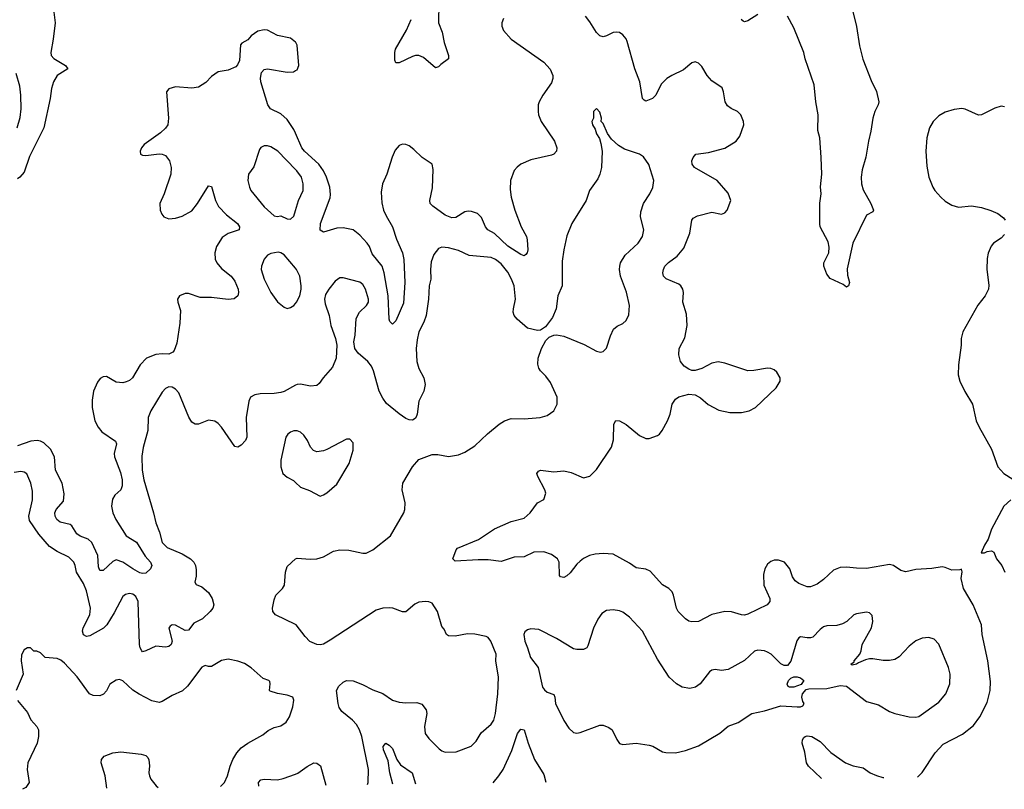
# Model space of a CAD drawing. Header units: inches. Extents: x 1682530 to 1839546, y 640742 to 791647.
# Tile 528 of 656: x 1788323 to 1794309, y 642209 to 646889. Entities that reach past the tile are written whole.
import ezdxf

# ---------------------------------------------------------------- set-up
doc = ezdxf.new("R2010")
doc.units = ezdxf.units.IN
doc.header["$MEASUREMENT"] = 0
doc.layers.add('B7684', color=7, linetype='Continuous')
doc.layers.add('B7694', color=7, linetype='Continuous')

msp = doc.modelspace()

# ---------------------------------------------------------------- linework, layer by layer
at = {"layer": 'B7684', "color": 5}
for points, elevation in [([(1788516.3, 647050), (1788538.3, 646870), (1788527.2, 646770), (1788512.2, 646690), (1788514.9, 646670), (1788530, 646653), (1788600.7, 646610), (1788616, 646590), (1788551.8, 646548.2), (1788529.2, 646510.8), (1788516.5, 646470), (1788508.7, 646410), (1788470.4, 646230), (1788383.4, 646056.6), (1788350, 645961.2), (1788324, 645930), (1788310, 645921.6)], 480), ([(1790000, 646751.1), (1789970, 646775.6), (1789890, 646793), (1789830, 646824.5), (1789810, 646827), (1789770, 646818), (1789730.7, 646790), (1789710, 646765.2), (1789674.4, 646745.6), (1789665.2, 646734.8), (1789658.7, 646641.3), (1789647, 646613), (1789637.2, 646602.8), (1789590, 646581.3), (1789529.3, 646570.7), (1789490, 646543.1), (1789454.3, 646505.7), (1789410, 646478.7), (1789370, 646473), (1789270, 646480.5), (1789230, 646469), (1789214.8, 646450), (1789228.2, 646290), (1789223.6, 646250), (1789210, 646228), (1789179.8, 646200.2), (1789080.7, 646130), (1789063, 646110), (1789054.8, 646090), (1789058, 646070), (1789070, 646064), (1789090, 646062), (1789170, 646072.2), (1789190, 646070.4), (1789210, 646062.4), (1789233.8, 646030), (1789243.9, 645990), (1789241.2, 645950), (1789200.8, 645830), (1789175.6, 645770), (1789177, 645730), (1789186.3, 645706.3), (1789199.1, 645690), (1789230, 645677.4), (1789270, 645680.8), (1789310, 645693.6), (1789370, 645726.9), (1789405, 645770), (1789470, 645878.4), (1789490, 645873.4), (1789513.4, 645790), (1789532, 645752), (1789581.2, 645701.2), (1789646.3, 645650), (1789660.3, 645630), (1789656.3, 645610), (1789590, 645588.7), (1789554.9, 645565.1), (1789519.6, 645510), (1789509, 645470), (1789512.4, 645432.4), (1789521.7, 645410), (1789550, 645376.5), (1789608.8, 645328.8), (1789630, 645298.7), (1789650.3, 645249.7), (1789653.8, 645230), (1789650, 645209.6), (1789627.8, 645192.2), (1789590, 645187.6), (1789490, 645198.8), (1789420, 645200), (1789350, 645223.1), (1789330, 645224), (1789295.5, 645210), (1789282.4, 645190), (1789284.2, 645170), (1789300, 645120), (1789297.3, 645042.7), (1789278, 644922), (1789262.4, 644877.6), (1789254, 644866), (1789230, 644854.1), (1789190, 644856.4), (1789150, 644852.2), (1789094.3, 644830), (1789055.8, 644790), (1789008.4, 644711.6), (1788990, 644694), (1788970, 644685.6), (1788950, 644680.9), (1788910, 644685.1), (1788850, 644719.3), (1788830, 644717.2), (1788813, 644707), (1788796.1, 644683.9), (1788772.2, 644630), (1788764, 644576), (1788763.6, 644530), (1788780.9, 644450), (1788800.3, 644410), (1788822.3, 644382.3), (1788905.5, 644325.5), (1788911.1, 644310), (1788896.8, 644250), (1788899.3, 644230), (1788935.9, 644135.9), (1788946.8, 644090), (1788946.8, 644053.2), (1788938.9, 644030), (1788902, 643998), (1788887.1, 643972.9), (1788882, 643930), (1788890.1, 643890), (1788907.3, 643850), (1788969.7, 643749.7), (1789032.2, 643712.2), (1789086.8, 643626.8), (1789117.3, 643590), (1789127, 643570), (1789119.3, 643550), (1789090, 643524.2), (1789070, 643521.7), (1789054.4, 643525.6), (1789010, 643548.7), (1788949.9, 643589.9), (1788910, 643604.5), (1788890, 643594), (1788830, 643540.4), (1788810, 643539.5), (1788802.4, 643562.4), (1788798, 643630), (1788761.2, 643710), (1788738.9, 643730), (1788690, 643748.2), (1788670, 643761.5), (1788640.4, 643810), (1788630, 643818.8), (1788570, 643833.1), (1788548.5, 643850), (1788538, 643870), (1788536, 643890), (1788544.4, 643910), (1788590, 643961.6), (1788594.1, 644005.9), (1788580.7, 644070), (1788541, 644150), (1788534, 644230), (1788510, 644278), (1788470, 644315), (1788450, 644325.7), (1788430, 644329.8), (1788390, 644325.6), (1788310, 644298.4)], 520), ([(1788308.4, 646230), (1788326.1, 646293.9), (1788332.7, 646347.3), (1788330.9, 646430), (1788323.3, 646483.3), (1788301.3, 646561.3)], 480), ([(1790000, 646198.3), (1789990, 646221.5), (1789950, 646281.5), (1789910, 646316.5), (1789847.1, 646347.1), (1789830.9, 646370), (1789789.8, 646510), (1789786.1, 646533.9), (1789792.3, 646567.7), (1789810, 646586.4), (1789829.7, 646590.3), (1789950, 646570.4), (1789987.6, 646572.4), (1790000, 646578.8)], 520), ([(1790000, 645977.2), (1789891.5, 646090), (1789850, 646116.3), (1789830, 646121.6), (1789810, 646120.7), (1789790, 646111.8), (1789781.6, 646098.4), (1789745.5, 645994.5), (1789713.4, 645950), (1789710.4, 645910), (1789719.5, 645870), (1789728.4, 645850), (1789808.7, 645750), (1789870, 645696), (1789888, 645692), (1789910, 645696), (1789950, 645677.1), (1789970, 645674.9), (1789990, 645694), (1790000, 645727.5)], 540), ([(1790000, 645377.4), (1789930, 645459.6), (1789910, 645471.6), (1789894.3, 645474.3), (1789850, 645467.3), (1789830, 645457), (1789810, 645432.7), (1789792.4, 645390), (1789790.4, 645370), (1789808.3, 645311.7), (1789850, 645230.7), (1789890, 645173.4), (1789930, 645140.7), (1789950, 645133.4), (1789970, 645139.1), (1789990, 645150.7), (1790000, 645162.3)], 540), ([(1790000, 644665.3), (1789931.5, 644628.5), (1789910, 644621.2), (1789870, 644615.2), (1789785.5, 644614.5), (1789752.8, 644607.2), (1789727.1, 644592.9), (1789715.8, 644570), (1789700.6, 644470), (1789703.6, 644350), (1789695.3, 644330), (1789670, 644300.5), (1789650, 644289.6), (1789630, 644293), (1789550, 644411), (1789530, 644434.2), (1789510, 644446.6), (1789470, 644453.1), (1789410, 644429.7), (1789390, 644428.4), (1789370, 644441.7), (1789351.7, 644471.7), (1789290, 644619.5), (1789270, 644642.9), (1789250, 644654), (1789230, 644656.2), (1789210, 644646.6), (1789190, 644624.5), (1789119.5, 644510), (1789104.2, 644470), (1789102.4, 644390), (1789073.2, 644286.8), (1789064.7, 644235.3), (1789067.5, 644150), (1789077.1, 644090), (1789137.4, 643890), (1789151.1, 643830), (1789173.1, 643773.1), (1789188.2, 643710), (1789220.1, 643680.1), (1789310, 643641.3), (1789360.8, 643610), (1789382.2, 643590), (1789391.9, 643570), (1789395.8, 643544.2), (1789395.3, 643504.7), (1789388.2, 643468.2), (1789395.2, 643455.2), (1789430, 643439.6), (1789470, 643405.3), (1789492.9, 643370), (1789503.6, 643330), (1789497.4, 643310), (1789481.1, 643290), (1789433.5, 643246.5), (1789381.1, 643218.9), (1789350, 643176.9), (1789330, 643175.3), (1789270, 643206.9), (1789250, 643209.6), (1789238.7, 643201.3), (1789230.5, 643189.5), (1789250.2, 643110), (1789243.1, 643090), (1789230, 643078), (1789210, 643073.7), (1789150, 643078.8), (1789090, 643050.9), (1789070, 643045.4), (1789065.1, 643050), (1789055, 643070), (1789052.2, 643090), (1789043.5, 643350), (1789030, 643380.5), (1789010, 643395.3), (1788990, 643399.7), (1788966.1, 643393.9), (1788950, 643382), (1788898.4, 643281.6), (1788852.5, 643210), (1788832, 643188), (1788750, 643142), (1788730, 643138.7), (1788710, 643147.3), (1788704.4, 643170), (1788709.8, 643190), (1788750.5, 643269.5), (1788753.5, 643310), (1788730, 643416.3), (1788710, 643460.4), (1788669.1, 643530), (1788660.6, 643570), (1788651.6, 643590), (1788621.1, 643621.1), (1788550, 643654), (1788505, 643685), (1788440.4, 643760.4), (1788382.9, 643842.9), (1788377.8, 643870), (1788400.3, 643970), (1788401.1, 644021.1), (1788391.1, 644070), (1788366.6, 644126.6), (1788350, 644136.3), (1788330, 644140.5), (1788290, 644135.4)], 540), ([(1790000, 644389.4), (1789990, 644389.4), (1789970, 644380.9), (1789952.3, 644367.7), (1789941.6, 644350), (1789910.4, 644210), (1789910.5, 644170.5), (1789922.8, 644130), (1789950, 644106), (1789987.1, 644087.1), (1790000, 644075)], 560), ([(1790000, 643211.9), (1789879, 643270), (1789861.2, 643290), (1789859.3, 643310), (1789870, 643362), (1789880.9, 643390), (1789921.2, 643430), (1789932.3, 643450), (1789939.5, 643530), (1789950, 643564.7), (1789999, 643610), (1790000, 643610.4)], 540), ([(1789543.5, 642225.4), (1789567.2, 642250), (1789586.8, 642290), (1789603.2, 642350), (1789619.8, 642390), (1789643.2, 642430), (1789670, 642460.2), (1789710, 642489.2), (1789800.4, 642539.6), (1789833.9, 642566.1), (1789870, 642584.4), (1789910, 642595.8), (1789943.1, 642616.9), (1789963.6, 642650), (1789984.5, 642710), (1789989.5, 642750), (1789983.7, 642770), (1789950, 642782.2), (1789890, 642791.1), (1789846.2, 642806.2), (1789840.9, 642810), (1789846, 642850), (1789844, 642864), (1789838, 642870), (1789802.5, 642882.5), (1789730, 642947.1), (1789690, 642973.3), (1789650, 642988.8), (1789590, 643000.8), (1789550, 642991.7), (1789490, 642955.6), (1789470, 642955.1), (1789450, 642960.9), (1789430, 642952.3), (1789344.1, 642835.9), (1789312.9, 642807.1), (1789250, 642779.6), (1789190, 642743.6), (1789170, 642737.6), (1789126.5, 642746.5), (1789050, 642786.6), (1789010, 642811.5), (1788950, 642868.2), (1788930, 642877.4), (1788910, 642872.8), (1788871.1, 642848.9), (1788851.4, 642808.6), (1788833, 642787), (1788810, 642777.8), (1788770, 642779.5), (1788747.9, 642790), (1788673, 642893), (1788595.8, 642975.8), (1788573.6, 642993.6), (1788550, 643004.1), (1788478, 643010), (1788450, 643038), (1788428, 643048), (1788410, 643048.7), (1788388.7, 643068.7), (1788370, 643069), (1788350, 643057.2), (1788333.5, 643026.5), (1788331.7, 642990), (1788343.7, 642910), (1788302.6, 642810)], 560), ([(1788310, 642748), (1788370, 642675.5), (1788391.7, 642631.7), (1788427.7, 642590), (1788438, 642570), (1788438.4, 642530), (1788428.4, 642490), (1788371.7, 642370), (1788368.5, 642330), (1788381.1, 642250), (1788360, 642220), (1788339.6, 642209)], 560), ([(1788852.2, 642216), (1788842.4, 642290), (1788819.3, 642370), (1788820.9, 642390), (1788836.9, 642410), (1788888.5, 642431.5), (1788937.6, 642437.6), (1789062.5, 642422.5), (1789090, 642414.4), (1789102, 642402), (1789107.5, 642387.5), (1789111.6, 642351.6), (1789109, 642310), (1789111.5, 642290), (1789120.3, 642270), (1789153.1, 642230), (1789163.9, 642220.2)], 560), ([(1789777.6, 642228.6), (1789775.8, 642250), (1789790, 642266.7), (1789810, 642270.2), (1789890, 642266.2), (1789925.5, 642274.5), (1790000, 642301.8)], 540)]:
    msp.add_lwpolyline(points, dxfattribs=dict(at, elevation=elevation))
at = {"layer": 'B7694', "color": 5}
for points, elevation in [([(1790871.9, 646990), (1790868.4, 646870), (1790892.3, 646812.3), (1790903.5, 646750), (1790930, 646671), (1790930.3, 646650), (1790883.4, 646616.6), (1790870, 646602), (1790850, 646596), (1790777.8, 646657.8), (1790750, 646671.5), (1790730, 646671.2), (1790710, 646664.7), (1790630, 646626.3), (1790610, 646626.6), (1790603.3, 646643.3), (1790602.6, 646690), (1790608.4, 646710), (1790675.5, 646824.5), (1790703.1, 646890)], 480), ([(1793780.9, 642283.2), (1793809.8, 642310.2), (1793888.5, 642430), (1793936.5, 642483.5), (1794054.9, 642545.1), (1794122.3, 642597.7), (1794160.4, 642650), (1794203.6, 642736.4), (1794222.8, 642810), (1794224, 642864), (1794208.5, 642990), (1794174.7, 643150), (1794169.6, 643210), (1794119.5, 643330), (1794060.7, 643430), (1794046.6, 643490), (1794052.3, 643532.3), (1794048, 643548), (1794037.3, 643542.7), (1793990, 643540.7), (1793950, 643558.4), (1793930, 643560.7), (1793868.5, 643551.5), (1793770, 643546.3), (1793710, 643531.8), (1793679.1, 643539.1), (1793635.3, 643570), (1793610, 643576), (1793470, 643551.3), (1793410, 643552.6), (1793350, 643560.5), (1793310, 643558.4), (1793270, 643540.5), (1793210, 643484.4), (1793170, 643455.4), (1793130, 643439.7), (1793110, 643440.5), (1793060.1, 643460.1), (1793036.2, 643476.2), (1793020.7, 643500.7), (1793004.5, 643550), (1792972.7, 643590), (1792936.8, 643603.2), (1792910, 643602), (1792890, 643594.5), (1792870, 643577.2), (1792853.4, 643550), (1792845.1, 643514.9), (1792847.2, 643450), (1792883.1, 643370), (1792883.8, 643350), (1792868, 643330), (1792750, 643273.1), (1792730, 643268.7), (1792710, 643270.8), (1792650, 643287.2), (1792610, 643289.7), (1792530, 643271.2), (1792450, 643229.7), (1792410, 643226.3), (1792390, 643231.2), (1792370, 643244.7), (1792326, 643290), (1792315.6, 643310), (1792298.4, 643390), (1792289.6, 643409.6), (1792269.6, 643429.6), (1792230, 643451.8), (1792155, 643535), (1792130, 643548.4), (1792070, 643555.4), (1792030, 643584.7), (1791930, 643638.9), (1791870, 643642.9), (1791821.1, 643638.9), (1791786, 643630), (1791750, 643611.9), (1791730, 643595.6), (1791710, 643577.2), (1791670, 643524.7), (1791650, 643506), (1791630, 643496.2), (1791610, 643501.2), (1791605.6, 643510), (1791603.1, 643590), (1791593, 643610), (1791556.3, 643636.3), (1791510, 643653.5), (1791448.5, 643651.5), (1791390, 643623.1), (1791330, 643621.2), (1791250, 643593.6), (1791170, 643603.9), (1791110, 643604.5), (1790970, 643595.3), (1790955.3, 643610), (1790975.5, 643664.5), (1790984.5, 643675.5), (1791111.4, 643728.6), (1791210, 643793), (1791310, 643837.1), (1791390, 643858.4), (1791427, 643890), (1791470, 643951), (1791509.1, 643970.9), (1791521.2, 644010), (1791516, 644030), (1791472.3, 644110), (1791466.6, 644130), (1791477, 644143), (1791490, 644150.4), (1791570, 644139.5), (1791630, 644146), (1791675.8, 644135.8), (1791750, 644103.8), (1791790, 644113.4), (1791830, 644154), (1791920.7, 644290), (1791933.4, 644333.4), (1791935.1, 644430), (1791947.9, 644452.1), (1791970, 644450.4), (1792010, 644428), (1792090, 644360.7), (1792130, 644342.8), (1792150, 644341), (1792200.2, 644359.8), (1792212.1, 644367.9), (1792229.5, 644390.5), (1792262, 644450), (1792277, 644490), (1792289.5, 644550.5), (1792310, 644581), (1792330, 644594.8), (1792390, 644610.8), (1792430, 644606.8), (1792461, 644590), (1792508.5, 644548.5), (1792574.1, 644514.1), (1792639.3, 644499.3), (1792710, 644500.3), (1792757.2, 644510), (1792796.2, 644530), (1792922.7, 644650), (1792946.6, 644690), (1792946, 644710), (1792925.4, 644745.4), (1792910, 644759.3), (1792890, 644767), (1792869.5, 644769.5), (1792785.4, 644754.6), (1792750, 644754.2), (1792610, 644800.3), (1792570, 644807.6), (1792530, 644799.1), (1792470, 644767.8), (1792430, 644755.1), (1792410, 644755.6), (1792390, 644762.9), (1792362.8, 644782.8), (1792340.5, 644810), (1792331, 644850), (1792332.8, 644890), (1792366.6, 644953.4), (1792380.7, 645030), (1792377.3, 645097.3), (1792353.7, 645170), (1792358.7, 645230), (1792354.5, 645250), (1792343, 645270), (1792330, 645280.4), (1792253.5, 645313.5), (1792237.4, 645330), (1792233.7, 645350), (1792236, 645370), (1792245.1, 645390), (1792267.7, 645412.3), (1792320.9, 645450), (1792360.6, 645499.4), (1792396.9, 645590), (1792409.7, 645670), (1792417.7, 645682.3), (1792443.3, 645696.7), (1792530, 645717.3), (1792590, 645706.4), (1792610, 645714), (1792623.7, 645730), (1792646.6, 645790), (1792630, 645832.7), (1792562.9, 645910), (1792426, 645990), (1792411.5, 646010), (1792409.7, 646030), (1792416.2, 646050), (1792434, 646070), (1792510, 646081.5), (1792610, 646107.9), (1792679.3, 646150), (1792700.1, 646179.9), (1792724.2, 646250), (1792722.4, 646270), (1792706, 646310), (1792686.6, 646330), (1792647.9, 646347.9), (1792625.2, 646365.2), (1792612, 646390), (1792602.2, 646450), (1792593.8, 646473.8), (1792530, 646516.4), (1792502.4, 646550), (1792470, 646603.6), (1792450, 646623.6), (1792430, 646631.6), (1792410, 646627), (1792357.4, 646582.6), (1792287.3, 646550), (1792256.3, 646530), (1792223.1, 646496.9), (1792190.3, 646430), (1792170.4, 646410), (1792130, 646394), (1792119.1, 646399.1), (1792108.3, 646410), (1792093, 646510), (1792062.6, 646590), (1792015.8, 646755.8), (1792010, 646772.3), (1791990, 646797), (1791970, 646809.6), (1791950, 646813.6), (1791930, 646809.6), (1791889.5, 646789.5), (1791870, 646785.1), (1791850, 646789.5), (1791829.8, 646809.8), (1791790, 646876), (1791762.7, 646910)], 520), ([(1792810, 646920.7), (1792750, 646881.2), (1792730, 646876), (1792720.5, 646880.5), (1792708.4, 646890)], 480), ([(1793385.5, 646945.5), (1793410, 646846.8), (1793429, 646730), (1793448.1, 646648.1), (1793498.2, 646518.2), (1793531.4, 646451.4), (1793546.1, 646390), (1793542.2, 646370), (1793521.8, 646330), (1793510.2, 646290), (1793497.8, 646210), (1793482.7, 646150), (1793466.4, 646053.6), (1793445, 645975), (1793439.1, 645930), (1793440.8, 645890), (1793450, 645854), (1793498, 645770), (1793514.4, 645730), (1793510, 645721.2), (1793470, 645699.5), (1793387.9, 645530), (1793353.9, 645373.9), (1793354.4, 645334.4), (1793366.8, 645290), (1793361, 645270), (1793350, 645262.7), (1793330, 645279), (1793250, 645314), (1793230, 645342), (1793212.3, 645390), (1793212.3, 645410), (1793242, 645470), (1793244.8, 645504.8), (1793238, 645538), (1793190, 645628.7), (1793186.7, 645646.7), (1793188.1, 645771.9), (1793194.5, 645830), (1793191.5, 645871.5), (1793198.8, 645950), (1793196.2, 646050), (1793186.3, 646170), (1793175.7, 646215.7), (1793177.1, 646310), (1793162.6, 646390), (1793152.1, 646492.1), (1793097.6, 646650), (1793088.9, 646690), (1793030, 646839.7), (1792990, 646909.6)], 480), ([(1791263.8, 646896.2), (1791254.6, 646870), (1791254.6, 646850), (1791263.7, 646823.7), (1791310.2, 646770.2), (1791510.1, 646630.1), (1791548.3, 646588.3), (1791564, 646550), (1791564.8, 646530), (1791556.2, 646503.8), (1791502.3, 646430), (1791480.9, 646390), (1791475.6, 646370), (1791474, 646330), (1791476.5, 646310), (1791493.8, 646270), (1791574, 646150), (1791587.6, 646110), (1791587, 646090), (1791570, 646071.5), (1791555.3, 646064.7), (1791430, 646036.8), (1791370, 646009.7), (1791347.5, 645992.5), (1791329.2, 645970.8), (1791306.9, 645910), (1791304.1, 645855.9), (1791310.2, 645810), (1791333.8, 645730), (1791372.4, 645630), (1791403.9, 645570), (1791408.1, 645550), (1791412.8, 645490), (1791408.9, 645471.1), (1791399.6, 645460.4), (1791390, 645453.6), (1791370, 645461.7), (1791290, 645510.5), (1791210, 645587.6), (1791169.9, 645609.9), (1791155.4, 645630), (1791130, 645686), (1791105.6, 645710), (1791070, 645723.1), (1791050, 645724.1), (1791030, 645719.8), (1790973.5, 645686.5), (1790950, 645684.7), (1790910, 645699), (1790834.3, 645754.3), (1790819.3, 645770), (1790815.9, 645790), (1790833.3, 645866.7), (1790836.9, 645976.9), (1790830.5, 646010.5), (1790770, 646049.8), (1790720, 646100), (1790690, 646120.9), (1790670, 646129.8), (1790650, 646131.1), (1790630, 646122.6), (1790605.5, 646094.5), (1790586.4, 646053.6), (1790555.9, 645950), (1790528.6, 645890), (1790520.8, 645839.2), (1790524.5, 645775.5), (1790535.6, 645730), (1790550, 645696.1), (1790588.9, 645630), (1790614.3, 645554.3), (1790649.5, 645470), (1790657.4, 645430), (1790664.3, 645290), (1790655.4, 645164.6), (1790610, 645058), (1790590, 645037.2), (1790574.2, 645054.2), (1790570, 645068), (1790563, 645210), (1790539.7, 645350), (1790526.2, 645390), (1790464.8, 645464.8), (1790448.9, 645510), (1790435.9, 645530), (1790390, 645578.2), (1790350, 645609.8), (1790290, 645623.9), (1790250, 645619.9), (1790170, 645596.9), (1790150, 645609.4), (1790152.2, 645650), (1790210, 645805.5), (1790213.5, 645826.5), (1790208.6, 645870), (1790187.4, 645930), (1790169.2, 645970), (1790140.9, 646010), (1790053.5, 646090), (1790038.1, 646110), (1790000, 646198.3)], 520), ([(1790000, 646578.8), (1790010, 646584), (1790019.5, 646610), (1790010, 646732.7), (1790001.3, 646750), (1790000, 646751.1)], 520), ([(1790000, 643610.4), (1790010, 643614.9), (1790088.7, 643608.7), (1790130, 643610.3), (1790170, 643622.3), (1790230, 643656.1), (1790270, 643665.2), (1790323.7, 643663.7), (1790410, 643645.7), (1790430, 643645.7), (1790470, 643665.3), (1790577.6, 643750), (1790658.4, 643890), (1790665.1, 643910), (1790666, 643950), (1790647.8, 644030), (1790651.8, 644070), (1790710, 644170.4), (1790750, 644214.9), (1790830, 644244.9), (1790865.1, 644245.1), (1790930, 644232.2), (1790990, 644243.1), (1791030, 644259.5), (1791090, 644297), (1791166, 644370), (1791237, 644430), (1791270, 644450.3), (1791310, 644464.6), (1791390, 644461.5), (1791488, 644470), (1791530, 644482.4), (1791569.3, 644510), (1791591.2, 644550), (1791590, 644593.2), (1791550, 644682.7), (1791522, 644722), (1791490, 644752.7), (1791478.4, 644770), (1791473.3, 644793.3), (1791475.8, 644830), (1791495.8, 644890), (1791522.5, 644937.5), (1791542.5, 644957.5), (1791569.7, 644970.3), (1791587, 644973), (1791630, 644964.6), (1791754.3, 644914.3), (1791830, 644874), (1791854, 644866), (1791870, 644871.3), (1791889.3, 644890.7), (1791914.2, 644965.8), (1791933.6, 645006.4), (1791954.6, 645025.4), (1791990, 645041), (1792010, 645058.8), (1792026.6, 645093.4), (1792029.7, 645150), (1792011.8, 645231.8), (1791975.6, 645330), (1791969.7, 645369.7), (1791971.5, 645390), (1791976.2, 645410), (1792003.8, 645456.2), (1792082.9, 645530), (1792109.6, 645570), (1792116.3, 645610), (1792098, 645690), (1792099.6, 645720.4), (1792115.6, 645770), (1792153.6, 645830), (1792171.1, 645868.9), (1792177.4, 645910), (1792147, 646007), (1792114.9, 646054.9), (1792091.3, 646071.3), (1792000.5, 646100.5), (1791963, 646123), (1791921.6, 646161.6), (1791897.2, 646197.2), (1791870, 646258), (1791858, 646270), (1791859, 646290), (1791850, 646326), (1791830, 646348), (1791812, 646330), (1791812, 646290), (1791802, 646270), (1791806, 646250), (1791822, 646222), (1791830, 646194), (1791846.8, 646166.8), (1791856.3, 646136.3), (1791863, 646090), (1791859.3, 645990), (1791850.4, 645950), (1791838.3, 645921.7), (1791786, 645850), (1791766, 645790), (1791680.4, 645650), (1791650, 645574), (1791630, 645488.7), (1791620.5, 645419.5), (1791620.9, 645270), (1791593.7, 645210), (1791583.9, 645130), (1791561.3, 645078.7), (1791519.4, 645020.6), (1791490, 645000.7), (1791470, 644998.4), (1791410, 645013.3), (1791347.6, 645067.6), (1791329.7, 645090), (1791323.9, 645110), (1791325.1, 645130), (1791336.8, 645190), (1791328.6, 645270), (1791313.6, 645310), (1791290, 645353.3), (1791250, 645403.9), (1791215.8, 645430), (1791190, 645443.1), (1791054.9, 645454.9), (1790990, 645485.7), (1790930, 645501.3), (1790890, 645505.1), (1790870, 645497), (1790840.2, 645459.8), (1790824.3, 645415.7), (1790819.6, 645370), (1790822, 645310), (1790812.8, 645270), (1790809.2, 645190), (1790793.2, 645090), (1790779.2, 645050), (1790749.2, 644990), (1790738.5, 644941.5), (1790733.4, 644890), (1790737.8, 644810), (1790748.5, 644768.5), (1790779.6, 644710), (1790787.9, 644670), (1790780.8, 644630), (1790750.3, 644570), (1790740.3, 644490), (1790731.6, 644468.4), (1790721.3, 644458.7), (1790710, 644453.6), (1790690, 644454.7), (1790670, 644464), (1790630, 644491), (1790553.9, 644553.9), (1790530, 644587.3), (1790507.8, 644630), (1790473.3, 644753.3), (1790461.2, 644781.2), (1790439.7, 644810), (1790380.7, 644860.7), (1790360.4, 644890), (1790354.7, 644930), (1790361.5, 644970), (1790367.9, 645072.1), (1790389, 645111), (1790431.3, 645150), (1790443.5, 645170), (1790444.4, 645190), (1790425.1, 645250), (1790410, 645277.4), (1790390, 645291.8), (1790290, 645318), (1790270, 645318.7), (1790241.4, 645298.6), (1790202, 645250), (1790183.1, 645216.9), (1790177, 645190), (1790180.3, 645160.3), (1790204, 645090), (1790214, 645030), (1790242.6, 644950), (1790251.7, 644910), (1790246.9, 644830), (1790225.2, 644774.8), (1790167.4, 644710), (1790144.4, 644675.6), (1790130, 644664.5), (1790090, 644660.5), (1790030, 644672.7), (1790010, 644670.7), (1790000, 644665.3)], 540), ([(1794310, 646358), (1794290, 646362), (1794250, 646351.2), (1794170.2, 646309.8), (1794152.1, 646307.9), (1794070, 646344.4), (1794050, 646348.4), (1794003.3, 646343.3), (1793950, 646326.4), (1793910, 646303.1), (1793876.1, 646270), (1793853.8, 646230), (1793838.5, 646170), (1793831.3, 646090), (1793837.3, 645997.3), (1793850.3, 645930), (1793873.4, 645870), (1793885.7, 645850), (1793922, 645810), (1793950, 645784.6), (1793990, 645760.9), (1794030, 645748.2), (1794110, 645756.9), (1794170, 645746.4), (1794227.6, 645727.6), (1794269.3, 645709.3), (1794302.8, 645682.8), (1794314, 645670)], 520), ([(1790000, 645727.5), (1790018.7, 645790), (1790046, 645850), (1790045.7, 645890), (1790035.3, 645930), (1790007, 645970), (1790000, 645977.2)], 540), ([(1794310, 645582), (1794290, 645559.7), (1794242.4, 645530), (1794228.3, 645511.7), (1794211.2, 645468.8), (1794203.9, 645436.1), (1794202.3, 645370), (1794215.3, 645275.3), (1794212.4, 645250), (1794192.3, 645210), (1794146.7, 645153.3), (1794055.6, 644990), (1794046.9, 644950), (1794046.9, 644910), (1794030.2, 644789.8), (1794028.9, 644730), (1794038, 644690), (1794068.2, 644628.2), (1794115.8, 644550), (1794137, 644450), (1794154.9, 644410), (1794230, 644276.3), (1794270.2, 644170.2), (1794306, 644130), (1794398, 644070)], 520), ([(1790000, 645162.3), (1790006.6, 645170), (1790025.6, 645210), (1790035.1, 645250), (1790035.1, 645270), (1790025.1, 645330), (1790006.3, 645370), (1790000, 645377.4)], 540), ([(1790000, 644075), (1790030, 644046.8), (1790085.2, 644025.2), (1790150, 643991), (1790170, 643998.8), (1790190, 644010.8), (1790250, 644064.9), (1790325.1, 644190), (1790350, 644272), (1790350, 644315.3), (1790330, 644337.2), (1790310, 644337.2), (1790190, 644274.5), (1790170, 644266.6), (1790130, 644261.2), (1790110, 644269), (1790090, 644289), (1790071.8, 644330), (1790050, 644362.7), (1790030, 644380.9), (1790010, 644389.4), (1790000, 644389.4)], 560), ([(1794347.7, 643970), (1794304.9, 643930), (1794230.8, 643790), (1794210.7, 643730), (1794187.3, 643692.7), (1794167.5, 643647.5), (1794187.5, 643647.5), (1794204.5, 643655.5), (1794230, 643658.8), (1794244.7, 643650), (1794260.5, 643610), (1794294.4, 643570), (1794312.7, 643530)], 520), ([(1790436.7, 642237.6), (1790440.9, 642250), (1790442.5, 642330), (1790403.7, 642530), (1790388.8, 642570), (1790370, 642603.5), (1790347.2, 642630), (1790281.8, 642681.8), (1790266.1, 642706.1), (1790259, 642730), (1790249.8, 642810.2), (1790263.8, 642836.2), (1790290, 642859.5), (1790310, 642870.2), (1790351.2, 642868.8), (1790407.1, 642847.1), (1790470, 642813.6), (1790530, 642791.7), (1790590, 642751.3), (1790630, 642738.6), (1790670, 642734.7), (1790737.2, 642737.2), (1790767.2, 642727.2), (1790793.1, 642693.1), (1790798.7, 642670), (1790783.7, 642590), (1790788.9, 642548.9), (1790810, 642517.3), (1790874.1, 642454.1), (1790890, 642442.4), (1790910, 642435.8), (1790976.4, 642436.4), (1791067.8, 642472.2), (1791098.5, 642501.5), (1791128.3, 642551.7), (1791190, 642605.7), (1791205.6, 642630), (1791216.3, 642670), (1791230.6, 642790), (1791233.5, 642890), (1791217.2, 642990), (1791219.1, 643030), (1791187.6, 643110), (1791171.4, 643131.4), (1791158.8, 643138.8), (1791090, 643152.3), (1791044.9, 643155.1), (1790970, 643140.9), (1790930, 643142), (1790918, 643150), (1790903.2, 643183.2), (1790890, 643199), (1790862.5, 643290), (1790830, 643340.9), (1790810, 643349.8), (1790790, 643351.6), (1790750, 643346.2), (1790725.5, 643334.5), (1790670, 643288), (1790650, 643288.3), (1790590.8, 643310.8), (1790570, 643313.1), (1790530, 643309.8), (1790490, 643298.7), (1790210, 643115.1), (1790170, 643092), (1790150, 643087), (1790130, 643089.4), (1790087.7, 643107.7), (1790058, 643138), (1790004, 643210), (1790000, 643211.9)], 540), ([(1791201.9, 642248), (1791236, 642290), (1791261.4, 642330), (1791314.3, 642445.7), (1791350, 642547.7), (1791370, 642574.8), (1791390, 642570.8), (1791414, 642490), (1791452, 642390), (1791510, 642298.8), (1791521.9, 642252.4)], 520), ([(1790590.5, 642239.7), (1790573.2, 642310), (1790562.2, 642382.2), (1790534.5, 642450), (1790533.6, 642470), (1790549.7, 642490.3), (1790570, 642478.4), (1790590, 642457.1), (1790615.6, 642390), (1790637.5, 642357.5), (1790708.8, 642310), (1790730, 642241.6)], 520), ([(1793196.4, 642275.2), (1793195.9, 642275.9), (1793117.4, 642350), (1793106.6, 642370), (1793095.3, 642435.3), (1793079.5, 642490), (1793082.7, 642510), (1793090, 642524.7), (1793098, 642530), (1793110, 642534), (1793138, 642530), (1793190, 642499.1), (1793253.6, 642433.6), (1793343.8, 642370), (1793390, 642352.2), (1793450, 642338.6), (1793494, 642310), (1793532, 642292), (1793570, 642281.3), (1793575.2, 642280.4)], 520), ([(1790000, 642301.8), (1790013.3, 642306.7), (1790070, 642348.5), (1790110.4, 642370.4), (1790130, 642368.4), (1790152.6, 642352.6), (1790184.2, 642234.1)], 540)]:
    msp.add_lwpolyline(points, dxfattribs=dict(at, elevation=elevation))
at = {"layer": 'B7694', "color": 5, "elevation": 540}
for points in [[(1791930, 643300.7), (1791890, 643297), (1791861.7, 643278.3), (1791837, 643243), (1791811.7, 643188.3), (1791777.7, 643082.3), (1791770, 643069.4), (1791750, 643059.5), (1791710, 643058.7), (1791690, 643063), (1791586.3, 643126.3), (1791479.1, 643180.9), (1791430, 643184.5), (1791410, 643179.3), (1791393.4, 643166.6), (1791387.7, 643150), (1791393.4, 643110), (1791410.6, 643070), (1791428, 643010), (1791474.9, 642950), (1791502, 642830), (1791513, 642813), (1791530, 642799.5), (1791570, 642784.9), (1791576.5, 642770), (1791579.6, 642730), (1791630, 642627.7), (1791661.2, 642581.2), (1791690, 642554), (1791710, 642550.6), (1791730, 642554.9), (1791850, 642598.4), (1791870, 642599.3), (1791905.5, 642585.5), (1791924.9, 642570), (1791952.4, 642512.4), (1791970, 642487.3), (1791990, 642482), (1792071.4, 642488.6), (1792150, 642478), (1792172.3, 642472.3), (1792230, 642437.6), (1792250, 642432.4), (1792310, 642430.4), (1792370, 642444.4), (1792450, 642474), (1792579.3, 642550), (1792630, 642592.7), (1792690, 642614.9), (1792773.2, 642670), (1792850, 642685.3), (1792950, 642716.9), (1793049.8, 642710.2), (1793069.8, 642710.2), (1793083.7, 642716.3), (1793092.2, 642730), (1793083.3, 642743.3), (1793076.8, 642770), (1793081.1, 642790), (1793103.8, 642816.2), (1793119.5, 642820.5), (1793230, 642821.7), (1793310, 642840.3), (1793350, 642835.3), (1793470, 642743.1), (1793543.4, 642723.4), (1793610, 642682), (1793642.8, 642670), (1793730, 642650.2), (1793770, 642647.8), (1793788.7, 642651.3), (1793910, 642739.5), (1793952.6, 642790), (1793977.2, 642850), (1793978.5, 642910), (1793969.7, 642950), (1793910, 643092), (1793881.7, 643121.7), (1793850, 643131.2), (1793810, 643128.2), (1793770, 643111.3), (1793730, 643078.4), (1793670, 643014), (1793642.3, 642997.7), (1793610, 642991.5), (1793571.5, 642991.5), (1793510, 643003), (1793490, 643001.7), (1793464.1, 642995.9), (1793421.2, 642978.8), (1793409.6, 642969.6), (1793384.5, 642964.5), (1793375.3, 642970), (1793395.5, 642984.5), (1793395.1, 642990), (1793429.7, 643030), (1793438.9, 643050), (1793444.2, 643090), (1793501.1, 643190), (1793509.7, 643230), (1793504.9, 643264.9), (1793490, 643282.9), (1793470, 643286), (1793410, 643276.9), (1793394.8, 643270), (1793350.3, 643229.7), (1793325.5, 643214.5), (1793290, 643206), (1793230, 643203), (1793210, 643196.3), (1793190, 643181.6), (1793145.1, 643134.9), (1793130, 643129.4), (1793110.5, 643129.5), (1793070, 643136.2), (1793058.8, 643130), (1793047.7, 643112.3), (1793010, 642989), (1792990, 642960.9), (1792970, 642960.9), (1792950, 642972), (1792891.8, 643030), (1792870, 643043), (1792850, 643051.1), (1792810, 643054.7), (1792790, 643049.6), (1792728.8, 642991.2), (1792630, 642937.6), (1792590, 642931.8), (1792550, 642937), (1792530, 642932.7), (1792517.1, 642922.9), (1792460.5, 642850), (1792430.7, 642830), (1792397.6, 642822.4), (1792349.5, 642830), (1792316.2, 642850), (1792271.8, 642891.8), (1792201, 643001), (1792109.7, 643170), (1792030, 643255.6), (1791990, 643285.6), (1791970, 643293.6)], [(1793030, 642829.7), (1793002, 642830), (1792994.5, 642834.5), (1792987.7, 642847.7), (1792996, 642870), (1793010, 642884), (1793030, 642893), (1793050, 642893), (1793070, 642887.3), (1793090.6, 642870), (1793073.5, 642846.5)]]:
    msp.add_lwpolyline(points, close=True, dxfattribs=at)

doc.saveas('drawing.dxf')
